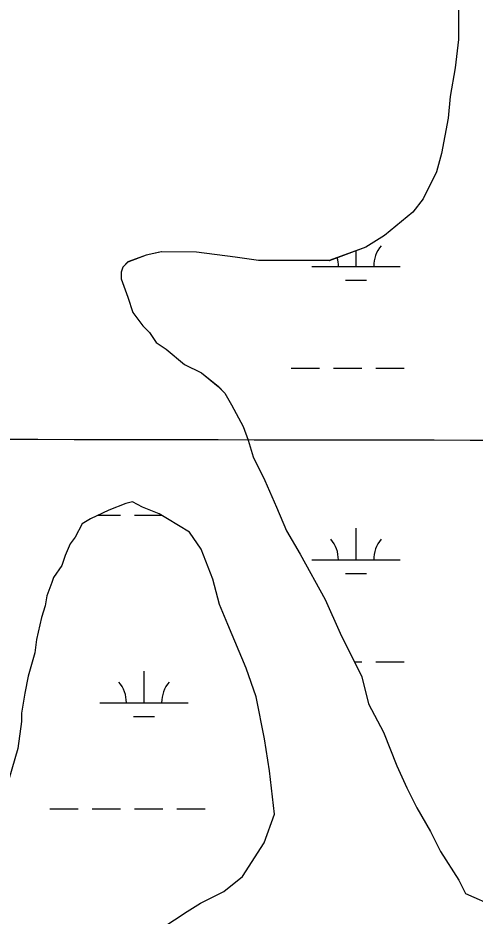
# Model space of a CAD drawing. Extents: x 3161564 to 3199464, y 849354 to 874788.
# Drawn here: x 3195583 to 3196102, y 860257 to 861275 of the extents above; entities that cross this region are included whole.
import ezdxf

# ---------------------------------------------------------------- set-up
doc = ezdxf.new("R2010")
doc.units = 0
for name, color, linetype in [('V-GRID-MAJR', 7, 'Continuous'), ('V-SITE-VEGE', 7, 'Continuous'), ('V-TOPO-SHOR', 7, 'Continuous'), ('V-WETL-SWMP', 7, 'Continuous')]:
    doc.layers.add(name, color=color, linetype=linetype)

msp = doc.modelspace()

# ---------------------------------------------------------------- linework, layer by layer
at = {"layer": 'V-GRID-MAJR'}
msp.add_spline([(3165780.446, 860882.501), (3171010.106, 860866.147), (3176239.768, 860850.5530000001), (3181469.433, 860835.721), (3186699.099, 860821.649), (3191928.768, 860808.338), (3197158.438, 860795.787), (3197158.4390000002, 860795.787)], degree=3, dxfattribs=at)
at = {"layer": 'V-SITE-VEGE'}
for p, q in [((3196082.9080000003, 861302.0599999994), (3196082.822, 861250.7089999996)), ((3196082.822, 861250.7089999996), (3196078.964, 861218.3789999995)), ((3196078.964, 861218.3789999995), (3196073.205, 861186.0579999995)), ((3196073.205, 861186.0579999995), (3196071.261, 861161.3319999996)), ((3196071.261, 861161.3319999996), (3196063.585, 861121.4059999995)), ((3196063.585, 861121.4059999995), (3196057.845, 861100.4919999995)), ((3196057.845, 861100.4919999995), (3196042.579, 861070.0849999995)), ((3196042.579, 861070.0849999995), (3196031.1410000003, 861054.8889999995)), ((3196031.1410000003, 861054.8889999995), (3195998.762, 861028.3159999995)), ((3195998.762, 861028.3159999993), (3195977.8170000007, 861015.0369999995)), ((3195977.8170000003, 861015.0369999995), (3195935.95, 860999.8919999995)), ((3195728.643, 861005.9439999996), (3195707.708, 860998.3729999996)), ((3195745.7660000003, 861009.7209999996), (3195728.643, 861005.9439999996)), ((3195785.708, 861009.6529999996), (3195745.7660000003, 861009.7209999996)), ((3195829.446, 861003.8739999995), (3195785.708, 861009.6529999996)), ((3195856.065, 861000.0249999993), (3195829.446, 861003.8739999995)), ((3195701.992, 860992.6749999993), (3195700.0820000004, 860986.9759999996)), ((3195707.708, 860998.3729999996), (3195701.992, 860992.6749999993)), ((3195935.95, 860999.8919999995), (3195856.065, 861000.0249999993)), ((3195700.082, 860986.9759999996), (3195700.069, 860979.3649999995)), ((3195700.069, 860979.3649999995), (3195707.643, 860958.4299999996)), ((3195707.643, 860958.4299999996), (3195713.3200000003, 860941.3029999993)), ((3195713.3200000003, 860941.3029999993), (3195724.705, 860926.0679999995)), ((3195724.705, 860926.0679999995), (3195732.301, 860918.4469999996)), ((3195732.301, 860918.4469999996), (3195739.887, 860907.0239999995)), ((3195739.887, 860907.0239999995), (3195751.2880000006, 860899.3969999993)), ((3195751.288, 860899.3969999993), (3195772.181, 860882.2429999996)), ((3195772.181, 860882.2429999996), (3195791.185, 860872.7029999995)), ((3195791.185, 860872.7029999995), (3195810.178000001, 860857.4539999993)), ((3195810.178, 860857.4539999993), (3195817.774, 860849.8329999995)), ((3195817.774, 860849.8329999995), (3195825.36, 860836.5069999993)), ((3195825.36, 860836.5069999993), (3195838.633, 860811.7589999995)), ((3195838.633, 860811.7589999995), (3195844.312, 860796.5319999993)), ((3195844.312, 860796.5319999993), (3195849.987, 860777.5039999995)), ((3195849.987, 860777.5039999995), (3195863.254, 860750.8529999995)), ((3195863.254, 860750.8529999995), (3195876.519, 860720.3999999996)), ((3195876.519, 860720.3999999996), (3195887.8850000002, 860693.7529999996)), ((3195887.8850000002, 860693.7529999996), (3195903.057, 860667.0999999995)), ((3195903.057, 860667.0999999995), (3195931.499, 860615.6999999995)), ((3195931.499, 860615.6999999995), (3195948.553, 860577.6289999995)), ((3195948.553, 860577.6289999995), (3195973.1970000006, 860528.1379999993)), ((3195973.197, 860528.1379999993), (3195980.754, 860497.6939999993)), ((3195980.754, 860497.6939999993), (3195997.818, 860465.3309999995)), ((3195997.818, 860465.3309999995), (3196012.969, 860427.2649999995)), ((3196012.969, 860427.2649999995), (3196024.339, 860402.5189999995)), ((3196024.339, 860402.5189999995), (3196035.714, 860379.6759999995)), ((3196035.714, 860379.6759999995), (3196050.884, 860353.0249999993)), ((3196050.884, 860353.0249999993), (3196062.258, 860330.1819999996)), ((3196062.258, 860330.1819999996), (3196083.125, 860297.8129999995)), ((3196083.125, 860297.8129999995), (3196090.7090000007, 860282.5839999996)), ((3196090.7090000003, 860282.5839999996), (3196134.421, 860263.4909999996))]:
    msp.add_line(p, q, dxfattribs=at)
for points in [[(3195724.361000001, 860720.655999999), (3195712.957000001, 860726.3799999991), (3195705.347000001, 860724.491999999), (3195686.315000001, 860716.915999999), (3195665.376000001, 860707.439999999), (3195655.8570000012, 860701.7509999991), (3195648.224000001, 860686.545999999), (3195642.504000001, 860678.947999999), (3195636.778000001, 860665.643999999), (3195632.954000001, 860654.238999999), (3195623.423000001, 860640.9409999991), (3195621.510000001, 860635.241999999), (3195615.780000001, 860620.032999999), (3195613.8570000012, 860608.623999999), (3195610.031000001, 860595.3159999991), (3195604.284000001, 860570.6009999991), (3195602.3570000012, 860555.385999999), (3195594.704000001, 860528.7719999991), (3195590.868000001, 860509.758999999), (3195587.026000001, 860486.9439999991), (3195587.009000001, 860477.430999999), (3195583.153000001, 860447.0059999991), (3195562.114000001, 860376.6689999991)], [(3195746.383000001, 860243.221999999), (3195774.944000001, 860262.1919999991), (3195790.175000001, 860271.6769999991), (3195816.824000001, 860284.9459999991), (3195837.777000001, 860302.0279999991), (3195862.566000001, 860340.0269999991), (3195874.033000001, 860372.339999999), (3195868.4110000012, 860421.800999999), (3195862.764000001, 860457.947999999), (3195853.333000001, 860505.5149999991), (3195841.977000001, 860537.8679999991), (3195821.139000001, 860587.3529999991), (3195811.665000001, 860610.194999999), (3195804.106000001, 860638.7359999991), (3195790.849000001, 860672.9949999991), (3195777.568000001, 860692.0369999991), (3195752.869000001, 860707.2919999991), (3195743.366000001, 860713.0149999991), (3195724.361000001, 860720.655999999)]]:
    msp.add_lwpolyline(points, dxfattribs=at)
at = {"layer": 'V-TOPO-SHOR'}
for p, q in [((3196082.9027240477, 861302.0750125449), (3196082.8166641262, 861250.7221744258)), ((3196082.8166641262, 861250.7221744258), (3196078.957628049, 861218.3942718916)), ((3196078.957628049, 861218.3942718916), (3196073.1975927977, 861186.0703671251)), ((3196073.1975927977, 861186.0703671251), (3196071.254564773, 861161.3484428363)), ((3196071.254564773, 861161.3484428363), (3196063.57952147, 861121.4195598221)), ((3196063.57952147, 861121.4195598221), (3196057.838499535, 861100.5076190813)), ((3196057.838499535, 861100.5076190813), (3196042.5714706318, 861070.1016971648)), ((3196042.5714706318, 861070.1016971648), (3196031.1334578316, 861054.9047317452)), ((3196031.1334578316, 861054.9047317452), (3195998.755440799, 861028.3317777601)), ((3195998.755440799, 861028.3317777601), (3195977.8114343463, 861015.052795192)), ((3195977.8114343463, 861015.052795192), (3195935.9424347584, 860999.9077940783)), ((3195728.63653142, 861005.9605329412), (3195707.7025316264, 860998.3885323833)), ((3195745.760528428, 861009.736541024), (3195728.63653142, 861005.9605329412)), ((3195785.7025110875, 861009.6695878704), (3195745.760528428, 861009.736541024)), ((3195829.438485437, 861003.8896571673), (3195785.7025110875, 861009.6695878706)), ((3195856.0594694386, 861000.0417003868), (3195829.438485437, 861003.8896571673)), ((3195701.986527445, 860992.6915436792), (3195700.075521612, 860986.9885594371)), ((3195707.7025316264, 860998.3885323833), (3195701.986527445, 860992.6915436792)), ((3195935.9424347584, 860999.9077940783), (3195856.0594694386, 861000.0417003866)), ((3195700.075521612, 860986.9885594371), (3195700.0625127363, 860979.3815834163)), ((3195700.0625127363, 860979.3815834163), (3195707.63548502, 860958.446658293)), ((3195707.63548502, 860958.446658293), (3195713.3124625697, 860941.3197189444)), ((3195713.3124625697, 860941.3197189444), (3195724.6984398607, 860926.0847802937)), ((3195724.6984398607, 860926.0847802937), (3195732.29342768, 860918.4638132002)), ((3195732.29342768, 860918.4638132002), (3195739.882411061, 860907.0388580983)), ((3195739.882411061, 860907.0388580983), (3195751.281397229, 860899.4118954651)), ((3195751.281397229, 860899.4118954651), (3195772.174368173, 860882.2589739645)), ((3195772.174368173, 860882.2589739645), (3195791.1783488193, 860872.718026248)), ((3195791.1783488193, 860872.718026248), (3195810.1723228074, 860857.4700965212)), ((3195810.1723228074, 860857.4700965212), (3195817.7673106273, 860849.8491294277)), ((3195817.7673106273, 860849.8491294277), (3195825.3532917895, 860836.5231803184)), ((3195825.353291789, 860836.5231803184), (3195838.625257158, 860811.7752738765)), ((3195838.625257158, 860811.7752738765), (3195844.3062369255, 860796.5493285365)), ((3195844.3062369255, 860796.5493285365), (3195849.9802122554, 860777.5203951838)), ((3195849.9802122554, 860777.5203951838), (3195863.249175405, 860750.8704947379)), ((3195863.249175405, 860750.8704947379), (3195876.512134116, 860720.4166062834)), ((3195705.3400879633, 860724.5077309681), (3195686.307087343, 860716.9317326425)), ((3195712.9510868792, 860726.396733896), (3195705.3400879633, 860724.5077309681)), ((3195724.3530752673, 860720.6717652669), (3195712.9510868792, 860726.396733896)), ((3195743.360058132, 860713.0318115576), (3195724.3530752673, 860720.6717652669)), ((3195876.512134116, 860720.4166062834), (3195887.8790980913, 860693.7697036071)), ((3195665.3700853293, 860707.4567380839), (3195655.8500828, 860701.7667449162)), ((3195686.307087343, 860716.9317326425), (3195665.3700853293, 860707.4567380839)), ((3195752.861047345, 860707.3098406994), (3195743.360058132, 860713.0318115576)), ((3195655.8500828, 860701.7667449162), (3195648.2170683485, 860686.5637839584)), ((3195777.561018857, 860692.0529176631), (3195752.861047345, 860707.3098406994)), ((3195790.842990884, 860673.0109932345), (3195777.561018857, 860692.0529176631)), ((3195887.8790980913, 860693.7697036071), (3195903.050060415, 860667.116805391)), ((3195642.498061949, 860678.9658012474), (3195636.770048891, 860665.661836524)), ((3195648.2170683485, 860686.5637839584), (3195642.498061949, 860678.9658012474)), ((3195804.098945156, 860638.753116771), (3195790.842990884, 860673.0109932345)), ((3195903.050060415, 860667.116805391), (3195931.492988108, 860615.7160007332)), ((3195636.770048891, 860665.661836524), (3195632.9470372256, 860654.2558680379)), ((3195632.9470372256, 860654.2558680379), (3195623.4150258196, 860640.9578988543)), ((3195623.4150258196, 860640.9578988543), (3195621.503019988, 860635.2559146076)), ((3195811.6589085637, 860610.211215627), (3195804.098945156, 860638.753116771)), ((3195621.503019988, 860635.2559146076), (3195615.772004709, 860620.048955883)), ((3195615.772004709, 860620.048955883), (3195613.8499922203, 860608.6409896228)), ((3195613.8499922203, 860608.6409896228), (3195610.0239783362, 860595.3330271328)), ((3195821.130877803, 860587.3712987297), (3195811.6589085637, 860610.211215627)), ((3195931.492988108, 860615.7160007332), (3195948.5469362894, 860577.6471407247)), ((3195610.0239783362, 860595.3330271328), (3195604.276951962, 860570.6170983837)), ((3195841.969811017, 860537.8844791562), (3195821.130877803, 860587.3712987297)), ((3195948.5469362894, 860577.6471407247), (3195973.1898678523, 860528.1543256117)), ((3195604.276951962, 860570.6170983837), (3195602.3489350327, 860555.4041441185)), ((3195602.3489350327, 860555.4041441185), (3195594.6969072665, 860528.790219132)), ((3195853.3267683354, 860505.5325944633), (3195841.969811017, 860537.8844791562)), ((3195594.6969072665, 860528.790219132), (3195590.860886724, 860509.7762746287)), ((3195973.1898678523, 860528.1543256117), (3195980.746829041, 860497.7104304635)), ((3195590.860886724, 860509.7762746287), (3195587.0178617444, 860486.9593421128)), ((3195862.756708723, 860457.9667555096), (3195853.3267683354, 860505.5325944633)), ((3195980.746829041, 860497.7104304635), (3195997.809783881, 860465.3485524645)), ((3195587.0178617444, 860486.9593421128), (3195587.001850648, 860477.4493720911)), ((3195587.001850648, 860477.4493720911), (3195583.1468167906, 860447.0244635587)), ((3195997.8097838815, 860465.3485524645), (3196012.9617328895, 860427.2836902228)), ((3195868.402664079, 860421.8198761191), (3195862.756708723, 860457.9667555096)), ((3196012.961732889, 860427.2836902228), (3196024.3326990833, 860402.5387815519)), ((3195874.0246039, 860372.3590386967), (3195868.402664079, 860421.8198761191)), ((3196024.3326990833, 860402.5387815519), (3196035.7056674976, 860379.6958668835)), ((3195862.5585711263, 860340.0451272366), (3195874.0246039, 860372.3590386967)), ((3196035.7056674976, 860379.6958668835), (3196050.8766298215, 860353.0429686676)), ((3196050.8766298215, 860353.0429686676), (3196062.250598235, 860330.2000540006)), ((3195837.769537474, 860302.0472181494), (3195862.5585711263, 860340.0451272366)), ((3196062.250598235, 860330.2000540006), (3196083.1175514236, 860297.8311804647)), ((3195816.8185265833, 860284.9642475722), (3195837.769537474, 860302.0472181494)), ((3196083.1175514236, 860297.8311804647), (3196090.7005303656, 860282.6022373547)), ((3195790.168522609, 860271.6952583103), (3195816.8185265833, 860284.9642475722)), ((3196090.700530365, 860282.6022373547), (3196134.4134891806, 860263.5093486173)), ((3195774.9365181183, 860262.2112704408), (3195790.168522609, 860271.6952583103)), ((3195746.3755083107, 860243.2392969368), (3195774.9365181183, 860262.2112704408))]:
    msp.add_line(p, q, dxfattribs=at)
at = {"layer": 'V-WETL-SWMP'}
for p, q in [((3196082.9032177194, 861302.0756212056), (3196082.8171577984, 861250.7227830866)), ((3196082.8171577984, 861250.7227830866), (3196078.9581217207, 861218.3948805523)), ((3196078.9581217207, 861218.3948805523), (3196073.19808647, 861186.0709757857)), ((3196073.19808647, 861186.0709757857), (3196071.2550584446, 861161.349051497)), ((3196071.2550584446, 861161.349051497), (3196063.5800151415, 861121.4201684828)), ((3196063.5800151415, 861121.4201684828), (3196057.8389932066, 861100.5082277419)), ((3196057.8389932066, 861100.5082277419), (3196042.5719643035, 861070.1023058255)), ((3196042.5719643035, 861070.1023058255), (3196031.133951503, 861054.905340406)), ((3196031.1339515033, 861054.905340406), (3195998.7559344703, 861028.3323864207)), ((3195998.7559344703, 861028.3323864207), (3195977.811928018, 861015.0534038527)), ((3195977.811928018, 861015.0534038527), (3195935.94292843, 860999.9084027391)), ((3195728.637025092, 861005.9611416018), (3195707.703025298, 860998.3891410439)), ((3195745.7610221, 861009.7371496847), (3195728.637025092, 861005.9611416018)), ((3195785.7030047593, 861009.6701965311), (3195745.7610221, 861009.7371496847)), ((3195829.438979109, 861003.8902658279), (3195785.7030047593, 861009.6701965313)), ((3195856.059963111, 861000.0423090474), (3195829.438979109, 861003.8902658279)), ((3195966.613548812, 860993.3070192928), (3195966.613569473, 861011.0026943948)), ((3195701.9870211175, 860992.69215234), (3195700.0760152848, 860986.9891680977)), ((3195707.703025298, 860998.3891410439), (3195701.9870211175, 860992.69215234)), ((3195935.94292843, 860999.9084027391), (3195856.059963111, 861000.0423090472)), ((3195916.6135596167, 860993.3070192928), (3196016.6135380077, 860993.3070192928)), ((3195700.0760152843, 860986.9891680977), (3195700.0630064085, 860979.3821920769)), ((3195700.0630064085, 860979.3821920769), (3195707.635978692, 860958.4472669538)), ((3195954.6135333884, 860977.8760436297), (3195978.613528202, 860977.87604363)), ((3195707.635978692, 860958.4472669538), (3195713.312956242, 860941.320327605)), ((3195713.312956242, 860941.320327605), (3195724.698933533, 860926.0853889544)), ((3195724.698933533, 860926.0853889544), (3195732.293921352, 860918.464421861)), ((3195732.2939213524, 860918.464421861), (3195739.8829047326, 860907.039466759)), ((3195739.8829047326, 860907.039466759), (3195751.2818909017, 860899.4125041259)), ((3195751.2818909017, 860899.4125041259), (3195772.1748618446, 860882.2595826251)), ((3195772.1748618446, 860882.2595826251), (3195791.178842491, 860872.7186349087)), ((3195791.178842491, 860872.7186349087), (3195810.172816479, 860857.4707051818)), ((3195893.2054298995, 860877.875201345), (3195925.2054229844, 860877.875201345)), ((3195941.205419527, 860877.8752013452), (3195973.205412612, 860877.875201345)), ((3195989.2054091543, 860877.8752013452), (3196021.205402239, 860877.875201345)), ((3195810.172816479, 860857.4707051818), (3195817.767804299, 860849.8497380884)), ((3195817.767804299, 860849.8497380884), (3195825.3537854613, 860836.523788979)), ((3195825.3537854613, 860836.523788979), (3195838.6257508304, 860811.7758825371)), ((3195838.6257508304, 860811.7758825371), (3195844.3067305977, 860796.5499371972)), ((3195844.3067305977, 860796.5499371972), (3195849.980705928, 860777.5210038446)), ((3195849.980705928, 860777.5210038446), (3195863.249669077, 860750.8711033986)), ((3195863.249669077, 860750.8711033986), (3195876.512627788, 860720.4172149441)), ((3195705.340581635, 860724.5083396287), (3195686.3075810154, 860716.9323413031)), ((3195712.951580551, 860726.3973425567), (3195705.340581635, 860724.5083396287)), ((3195724.3535689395, 860720.6723739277), (3195712.951580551, 860726.3973425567)), ((3195743.360551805, 860713.0324202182), (3195724.3535689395, 860720.6723739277)), ((3195876.512627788, 860720.4172149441), (3195887.879591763, 860693.7703122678)), ((3195665.3705790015, 860707.4573467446), (3195655.8505764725, 860701.767353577)), ((3195686.3075810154, 860716.9323413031), (3195665.3705790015, 860707.4573467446)), ((3195674.0262769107, 860711.3744639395), (3195699.2972773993, 860711.3744639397)), ((3195715.297273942, 860711.3744639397), (3195746.1134887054, 860711.3744639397)), ((3195752.8615410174, 860707.3104493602), (3195743.360551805, 860713.0324202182)), ((3195655.8505764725, 860701.767353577), (3195648.2175620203, 860686.5643926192)), ((3195777.561512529, 860692.0535263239), (3195752.8615410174, 860707.3104493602)), ((3195790.843484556, 860673.0116018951), (3195777.561512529, 860692.0535263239)), ((3195887.879591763, 860693.7703122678), (3195903.050554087, 860667.1174140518)), ((3195966.613160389, 860660.6325439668), (3195966.613202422, 860696.6324871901)), ((3195642.4985556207, 860678.966409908), (3195636.770542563, 860665.6624451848)), ((3195648.2175620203, 860686.5643926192), (3195642.4985556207, 860678.966409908)), ((3195804.099438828, 860638.7537254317), (3195790.843484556, 860673.0116018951)), ((3195903.050554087, 860667.1174140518), (3195931.49348178, 860615.7166093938)), ((3195636.770542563, 860665.6624451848), (3195632.947530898, 860654.2564766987)), ((3195916.6131711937, 860660.6325439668), (3196016.6131495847, 860660.6325439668)), ((3195632.947530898, 860654.2564766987), (3195623.4155194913, 860640.958507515)), ((3195623.4155194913, 860640.958507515), (3195621.50351366, 860635.2565232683)), ((3195811.659402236, 860610.2118242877), (3195804.0994388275, 860638.7537254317)), ((3195954.6131449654, 860645.2015683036), (3195978.6131397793, 860645.2015683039)), ((3195621.50351366, 860635.2565232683), (3195615.772498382, 860620.0495645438)), ((3195615.772498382, 860620.0495645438), (3195613.8504858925, 860608.6415982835)), ((3195613.8504858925, 860608.6415982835), (3195610.024472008, 860595.3336357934)), ((3195821.131371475, 860587.3719073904), (3195811.659402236, 860610.2118242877)), ((3195931.49348178, 860615.7166093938), (3195948.547429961, 860577.6477493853)), ((3195610.024472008, 860595.3336357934), (3195604.277445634, 860570.6177070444)), ((3195841.970304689, 860537.885087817), (3195821.131371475, 860587.3719073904)), ((3195948.547429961, 860577.6477493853), (3195973.190361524, 860528.1549342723)), ((3195604.277445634, 860570.6177070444), (3195602.3494287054, 860555.4047527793)), ((3195602.3494287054, 860555.4047527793), (3195594.6974009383, 860528.7908277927)), ((3195964.703103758, 860545.2007260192), (3195973.2050241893, 860545.2007260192)), ((3195989.205020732, 860545.2007260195), (3196021.2050138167, 860545.2007260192)), ((3195726.1410233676, 860498.7707992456), (3195726.1410654, 860534.7707424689)), ((3195853.327262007, 860505.5332031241), (3195841.970304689, 860537.885087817)), ((3195594.6974009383, 860528.7908277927), (3195590.861380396, 860509.7768832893)), ((3195973.190361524, 860528.1549342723), (3195980.747322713, 860497.7110391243)), ((3195590.861380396, 860509.7768832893), (3195587.018355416, 860486.9599507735)), ((3195862.7572023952, 860457.9673641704), (3195853.327262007, 860505.5332031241)), ((3195676.1410341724, 860498.7707992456), (3195776.141012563, 860498.7707992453)), ((3195980.747322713, 860497.7110391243), (3195997.8102775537, 860465.3491611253)), ((3195587.018355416, 860486.9599507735), (3195587.0023443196, 860477.4499807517)), ((3195587.0023443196, 860477.4499807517), (3195583.1473104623, 860447.0250722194)), ((3195714.141007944, 860483.3398235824), (3195738.141002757, 860483.3398235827)), ((3195997.8102775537, 860465.3491611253), (3196012.9622265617, 860427.2842988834)), ((3195868.4031577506, 860421.8204847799), (3195862.7572023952, 860457.9673641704)), ((3195583.147310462, 860447.0250722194), (3195562.1082374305, 860376.68726952)), ((3196012.9622265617, 860427.2842988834), (3196024.3331927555, 860402.5393902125)), ((3195874.0250975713, 860372.3596473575), (3195868.4031577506, 860421.8204847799)), ((3196024.3331927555, 860402.5393902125), (3196035.70616117, 860379.6964755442)), ((3195619.296906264, 860378.6999886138), (3195651.2968993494, 860378.6999886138)), ((3195667.296895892, 860378.6999886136), (3195699.296888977, 860378.6999886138)), ((3195715.2968855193, 860378.6999886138), (3195747.296878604, 860378.6999886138)), ((3195763.296875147, 860378.6999886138), (3195795.2968682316, 860378.6999886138)), ((3195862.5590647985, 860340.0457358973), (3195874.0250975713, 860372.3596473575)), ((3196035.7061611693, 860379.6964755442), (3196050.8771234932, 860353.0435773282)), ((3196050.8771234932, 860353.0435773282), (3196062.2510919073, 860330.2006626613)), ((3195837.7700311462, 860302.0478268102), (3195862.5590647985, 860340.0457358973)), ((3196062.2510919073, 860330.2006626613), (3196083.1180450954, 860297.8317891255)), ((3195816.819020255, 860284.9648562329), (3195837.7700311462, 860302.0478268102)), ((3196083.1180450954, 860297.8317891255), (3196090.7010240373, 860282.6028460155)), ((3195790.16901628, 860271.695866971), (3195816.819020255, 860284.9648562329)), ((3196090.7010240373, 860282.6028460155), (3196134.4139828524, 860263.509957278)), ((3195774.9370117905, 860262.2118791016), (3195790.16901628, 860271.695866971)), ((3195746.376001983, 860243.2399055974), (3195774.9370117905, 860262.2118791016))]:
    msp.add_line(p, q, dxfattribs=at)
for centre, radius, start, end in [((3196021.8564735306, 860993.7818217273), 35.24628790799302, 139.2281758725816, 180.77183420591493), ((3195911.370625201, 860993.7818217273), 35.24628790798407, 359.2281809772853, 15.660622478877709), ((3195911.3702367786, 860661.1073464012), 35.24628790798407, 359.2281809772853, 40.771839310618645), ((3196021.856085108, 860661.1073464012), 35.24628790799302, 139.2281758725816, 180.77183420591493), ((3195670.898099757, 860499.2456016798), 35.24628790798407, 359.2281809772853, 40.771839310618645), ((3195781.3839480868, 860499.2456016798), 35.24628790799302, 139.2281758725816, 180.77183420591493)]:
    msp.add_arc(centre, radius, start, end, dxfattribs=at)

doc.saveas('drawing.dxf')
